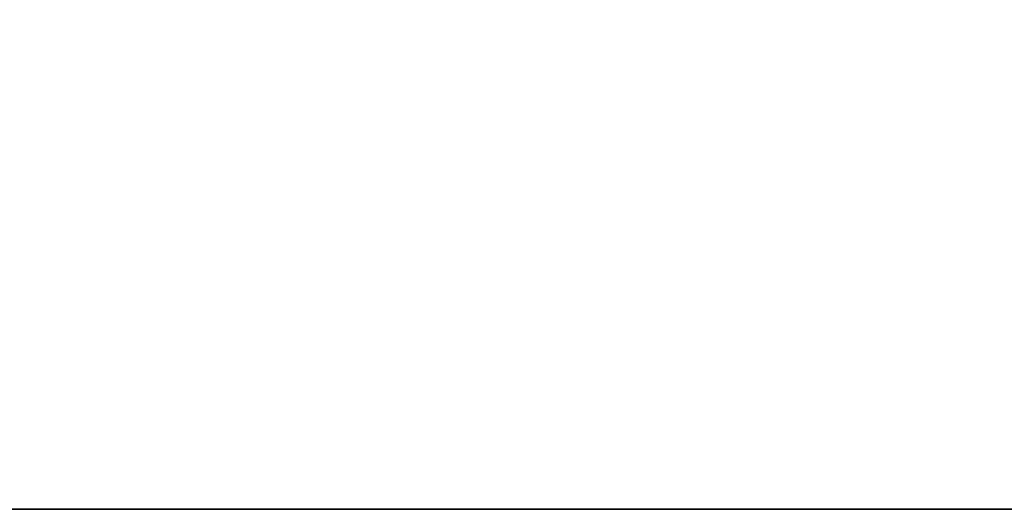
# Model space of a CAD drawing. Header units: millimetres. Extents: x -150 to 150, y -85 to 1149.
# Tile 275 of 656: x -80.063 to -79.257, y 1007.9 to 1008.3. Entities that reach past the tile are written whole.
import ezdxf

# ---------------------------------------------------------------- set-up
doc = ezdxf.new("R2010")
doc.units = ezdxf.units.MM
doc.header["$LTSCALE"] = 21.359881
doc.layers.add('9022', color=7, linetype='CONTINUOUS')
doc.layers.add('9025', color=7, linetype='CONTINUOUS')

msp = doc.modelspace()

# ---------------------------------------------------------------- linework, layer by layer
at = {"layer": '9022', "linetype": 'CONTINUOUS'}
for points in [[(-88.43379, 1007.9, 178.56739), (-68.39935, 1007.9, 166.25244), (-88.26112, 1007.9, 421.55761), (-88.43379, 1007.9, 178.56739)], [(-88.26112, 1007.9, 421.55761), (-68.39935, 1007.9, 166.25244), (-68.23326, 1007.9, 433.8322), (-88.26112, 1007.9, 421.55761)]]:
    msp.add_3dface(points, dxfattribs=at)
at = {"layer": '9025', "linetype": 'CONTINUOUS'}
for points in [[(-68.39935, 1007.9, 166.25244), (-88.43379, 1007.9, 178.56739), (-88.26112, 1009.4, 178.44239), (-68.39935, 1007.9, 166.25244)], [(-88.26112, 1007.9, 421.55761), (-68.39935, 1009.4, 433.74756), (-88.43379, 1009.4, 421.43261), (-88.26112, 1007.9, 421.55761)], [(-68.39935, 1007.9, 166.25244), (-88.26112, 1009.4, 178.44239), (-68.23326, 1009.4, 166.1678), (-68.39935, 1007.9, 166.25244)], [(-88.26112, 1007.9, 421.55761), (-68.23326, 1007.9, 433.8322), (-68.39935, 1009.4, 433.74756), (-88.26112, 1007.9, 421.55761)]]:
    msp.add_3dface(points, dxfattribs=at)

doc.saveas('drawing.dxf')
